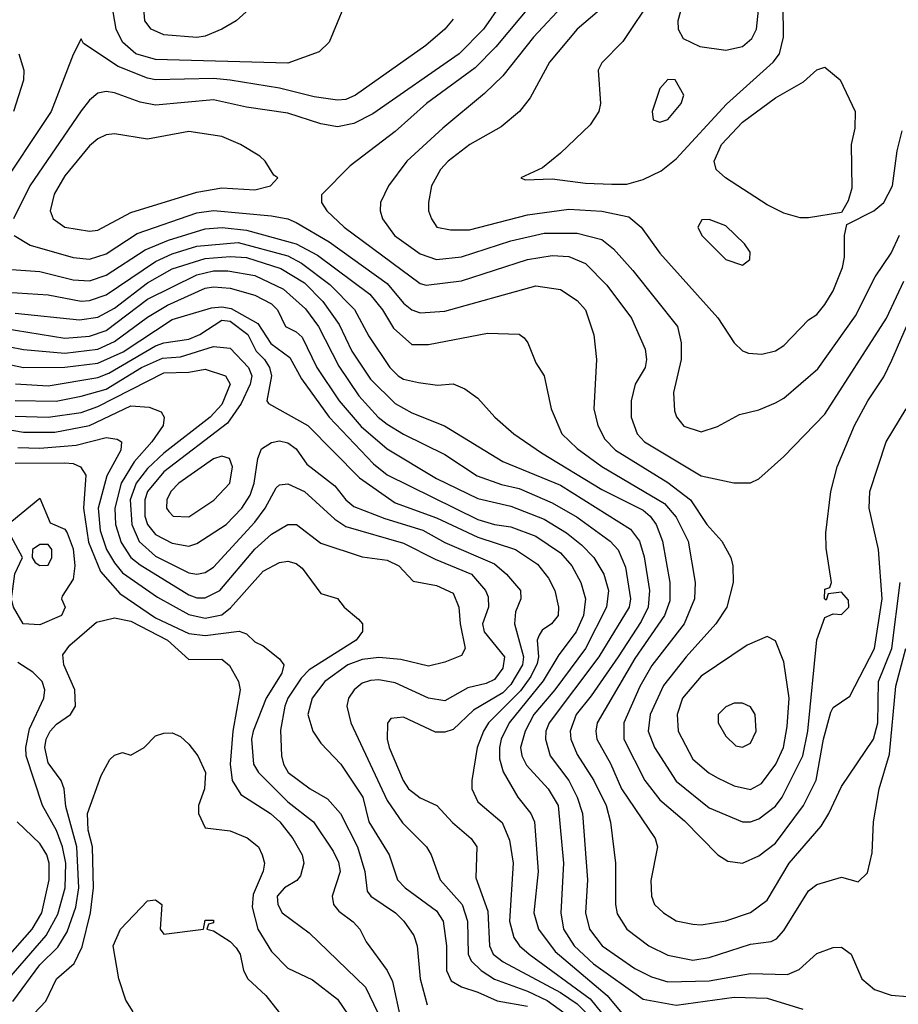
# Model space of a CAD drawing. Header units: inches. Extents: x 1793389 to 1900389, y 320802 to 470796.
# Tile 417 of 656: x 1842341 to 1844467, y 440488 to 442873. Entities that reach past the tile are written whole.
import ezdxf

# ---------------------------------------------------------------- set-up
doc = ezdxf.new("R2010")
doc.units = ezdxf.units.IN
doc.header["$MEASUREMENT"] = 0
doc.layers.add('B8444', color=7, linetype='Continuous')

msp = doc.modelspace()

# ---------------------------------------------------------------- linework, layer by layer
at = {"layer": 'B8444', "color": 2}
for points, elevation in [([(1842770, 442829.6), (1842690, 442836), (1842659, 442850), (1842643.7, 442870), (1842640.9, 442910), (1842650, 442952), (1842696.5, 443063.5), (1842715.3, 443084.7), (1842750, 443084), (1842850, 443104.9), (1842890, 443107.3), (1842930, 443096), (1842942, 443082), (1842961, 443010), (1842946, 442950), (1842930.5, 442929.5), (1842864.7, 442870), (1842830.5, 442849.5), (1842790, 442832.7)], 402), ([(1844090, 443038), (1844070, 443034.5), (1844050, 443023.7), (1844008.2, 442990), (1843972.7, 442950), (1843945.5, 442910), (1843934, 442870), (1843934.8, 442850), (1843946.8, 442826.8), (1843987.3, 442807.3), (1844050, 442799.1), (1844090, 442807.3), (1844112.9, 442827.1), (1844124.5, 442850), (1844134.7, 442950), (1844132, 443010), (1844126, 443026), (1844110, 443036)], 434), ([(1844230, 442393.2), (1844190, 442403.7), (1844150, 442424.5), (1844049.2, 442490), (1844026.6, 442510), (1844022, 442530), (1844039.6, 442570), (1844090, 442624.4), (1844170, 442683), (1844238, 442722), (1844270, 442751.3), (1844290, 442758), (1844327.1, 442727.1), (1844362.8, 442650), (1844362, 442610), (1844353.4, 442570), (1844355.3, 442464.7), (1844346.4, 442433.6), (1844330, 442406), (1844250, 442393.2)], 426), ([(1843910, 442728), (1843890, 442706), (1843872, 442650), (1843874, 442630), (1843890, 442624.7), (1843910, 442631.3), (1843942, 442670), (1843948.7, 442690), (1843927.3, 442727.3)], 434), ([(1842750, 442602), (1842650, 442583.6), (1842570, 442596.2), (1842550, 442594), (1842530, 442584.5), (1842510, 442567), (1842450, 442494.5), (1842424.4, 442450), (1842414.9, 442410), (1842422, 442390), (1842450, 442370.4), (1842510, 442360.4), (1842530, 442363.1), (1842610, 442405.7), (1842770, 442455.3), (1842830, 442465.3), (1842910, 442460.5), (1842948, 442470), (1842966, 442490), (1842956.4, 442496.4), (1842935.3, 442530), (1842922, 442542), (1842875.3, 442570), (1842830, 442589.4)], 418), ([(1844010, 442388.7), (1843992, 442388), (1843982, 442370), (1843992, 442350), (1844050, 442292), (1844090, 442278), (1844108.4, 442291.6), (1844108.7, 442310), (1844095.3, 442330), (1844050, 442373.2)], 430), ([(1842830, 441815.6), (1842810, 441809.5), (1842726, 441750), (1842706.7, 441730), (1842697.1, 441710), (1842696.3, 441690), (1842701.7, 441681.7), (1842712, 441670), (1842750, 441668.5), (1842811, 441709), (1842849.4, 441750), (1842855.6, 441790), (1842848.7, 441810)], 386), ([(1842390, 441407.6), (1842349.7, 441409.7), (1842326, 441450), (1842321.2, 441470), (1842329.1, 441530.9), (1842348, 441570), (1842315.3, 441630), (1842315.3, 441650), (1842322, 441658), (1842390, 441714), (1842414.4, 441654.4), (1842450, 441638.8), (1842455.5, 441630), (1842470, 441591.3), (1842474, 441550), (1842470, 441518), (1842443.6, 441476.4), (1842442, 441470), (1842451.3, 441450), (1842442, 441430)], 362), ([(1842410, 441602), (1842390, 441602), (1842372, 441590), (1842371.3, 441570), (1842378, 441558), (1842390, 441551.3), (1842410, 441552), (1842419, 441570), (1842419, 441590)], 362), ([(1844150, 441379), (1844102, 441358), (1843990, 441282.9), (1843944.9, 441230), (1843932.2, 441190), (1843934.9, 441150), (1843970, 441082), (1844009, 441049), (1844030, 441037.1), (1844070, 441017.6), (1844110, 441008.7), (1844136.6, 441023.4), (1844171.2, 441070), (1844189.7, 441110), (1844198.8, 441161.2), (1844203, 441230), (1844190, 441318), (1844170, 441368.7)], 418), ([(1844090, 441217.2), (1844070, 441217.2), (1844050, 441208.7), (1844031.3, 441190), (1844031.3, 441170), (1844050, 441138), (1844074.4, 441114.4), (1844090, 441110.8), (1844110, 441121), (1844123.7, 441150), (1844121.2, 441190), (1844110, 441208.7)], 422)]:
    msp.add_lwpolyline(points, close=True, dxfattribs=dict(at, elevation=elevation))
for points, elevation in [([(1843638.7, 442981.3), (1843493, 442807), (1843443.7, 442756.3), (1843325.5, 442670), (1843250, 442602), (1843140.9, 442519.1), (1843071.3, 442448.7), (1843071, 442430), (1843084, 442410), (1843126, 442370), (1843310, 442234), (1843324.7, 442230), (1843410, 442240.3), (1843570, 442291.7), (1843630, 442301.7), (1843670, 442299.5), (1843710, 442282.4), (1843762, 442230), (1843822, 442150), (1843855.1, 442075.1), (1843858.4, 442050), (1843854.9, 442030), (1843830.6, 441990), (1843820.5, 441950), (1843820.5, 441910), (1843835.5, 441870), (1843853.4, 441850), (1843990, 441768.4), (1844069.1, 441750.9), (1844110, 441751), (1844130, 441761), (1844190, 441814.8), (1844290, 441917.3), (1844438.7, 442150), (1844480.5, 442239.5)], 418), ([(1843841, 442979), (1843690.5, 442850), (1843623, 442770), (1843576.7, 442683.3), (1843550.8, 442650), (1843506.6, 442613.4), (1843430.7, 442570), (1843378, 442530), (1843359.3, 442510), (1843338, 442470), (1843330.6, 442430), (1843330.6, 442410), (1843337.3, 442390), (1843350.6, 442370.6), (1843383.4, 442363.4), (1843430, 442363.7), (1843570, 442400.2), (1843670, 442413.4), (1843750, 442408.7), (1843814.9, 442394.9), (1843844.9, 442370), (1843890, 442307.3), (1844030.3, 442150.3), (1844070.4, 442090.4), (1844090, 442070.8), (1844105.2, 442065.2), (1844137.5, 442062.5), (1844170, 442070.7), (1844190, 442084), (1844250, 442146), (1844270, 442158.8), (1844290, 442182.8), (1844310, 442216), (1844332.5, 442272.5), (1844337.5, 442297.5), (1844337.2, 442350), (1844343.1, 442376.9), (1844408, 442410), (1844432.3, 442430), (1844453.3, 442470), (1844464.9, 442555.1), (1844476.4, 442603.6)], 426), ([(1843144, 442950), (1843090, 442818), (1843065.4, 442794.6), (1842990, 442767.3), (1842670, 442776), (1842622, 442790), (1842590, 442818.4), (1842574.3, 442850), (1842563.6, 442910)], 406), ([(1843519.5, 442930), (1843463.1, 442850), (1843404.4, 442790), (1843195.6, 442644.4), (1843150, 442621.3), (1843110, 442613), (1843070, 442620.5), (1842990, 442646), (1842890, 442660.5), (1842810, 442678.9), (1842670, 442665.6), (1842632.7, 442672.7), (1842570, 442695.6), (1842550, 442698.4), (1842530, 442694.5), (1842510, 442678), (1842490, 442652.3), (1842365.3, 442470), (1842326, 442390)], 414), ([(1843874.4, 442930), (1843800.4, 442819.6), (1843750, 442768), (1843741, 442750), (1843746.8, 442670), (1843742.8, 442650), (1843722, 442618), (1843650, 442549), (1843606, 442514), (1843554, 442490), (1843564.7, 442484.7), (1843630, 442487.3), (1843710, 442476.4), (1843774.2, 442474.2), (1843810, 442474.4), (1843850, 442485.5), (1843893.3, 442506.7), (1843930, 442535.5), (1844051.9, 442668.1), (1844164.5, 442770), (1844179.6, 442790), (1844189.7, 442830), (1844188.4, 442910)], 430), ([(1843664.1, 442915.9), (1843584.9, 442830), (1843510, 442737), (1843466.1, 442693.9), (1843364.9, 442610), (1843278, 442530), (1843233.4, 442470), (1843214, 442430), (1843213.4, 442410), (1843219.1, 442390), (1843248, 442350), (1843310, 442305.3), (1843350, 442292), (1843410, 442298), (1843530, 442336.9), (1843610, 442355.6), (1843690, 442356), (1843750, 442340.4), (1843778, 442318), (1843825.1, 442265.1), (1843932.7, 442130), (1843941.6, 442090), (1843941.6, 442050), (1843923, 441970), (1843925.8, 441925.8), (1843930.6, 441910.6), (1843948.5, 441888.5), (1843990, 441874.8), (1844030, 441887.3), (1844083.3, 441916.7), (1844130, 441927.7), (1844170, 441944.9), (1844190, 441956.3), (1844272.9, 442027.1), (1844364.2, 442155.8), (1844411.8, 442250), (1844450, 442307.3), (1844470, 442350.7)], 422), ([(1843390, 442874), (1843370, 442849.3), (1843324, 442810), (1843154, 442690), (1843130, 442679.6), (1843110, 442677.6), (1843054, 442686), (1842970, 442707.1), (1842850, 442726.2), (1842810, 442729.8), (1842670, 442727.1), (1842650, 442731), (1842579.5, 442759.5), (1842495.3, 442815.3), (1842490, 442826), (1842470, 442788), (1842417, 442650), (1842283.1, 442450)], 410), ([(1842338.8, 442790), (1842350.8, 442750), (1842350, 442726), (1842326, 442650)], 406), ([(1842327.7, 442350), (1842366.3, 442326.3), (1842470, 442296.5), (1842510, 442293.1), (1842550, 442306), (1842625.4, 442354.6), (1842770, 442404.7), (1842810.2, 442410.2), (1842950, 442397.7), (1842990, 442390.3), (1843010, 442381.7), (1843090, 442334.6), (1843230, 442233.4), (1843270, 442186.4), (1843290, 442170.4), (1843310, 442163.1), (1843370, 442166.7), (1843590, 442228), (1843650, 442219.1), (1843690, 442193), (1843710.4, 442170), (1843730.7, 442109.3), (1843737.3, 442050), (1843730.5, 441930), (1843740.4, 441890), (1843757.2, 441857.2), (1843783, 441830), (1843910, 441751.8), (1843964.4, 441710), (1844003.8, 441650), (1844040.5, 441610), (1844062, 441570), (1844067.3, 441550), (1844067.7, 441510), (1844052.7, 441450), (1844026, 441410), (1843954, 441330), (1843899.5, 441260.5), (1843867.2, 441190), (1843862, 441150), (1843877, 441110), (1843930, 441028.4), (1844010, 440964.4), (1844090, 440930.4), (1844110, 440930.4), (1844130, 440937.1), (1844170, 440968.4), (1844186.3, 440990), (1844236.4, 441090), (1844248.6, 441150), (1844270, 441371.3), (1844290, 441424.7), (1844310, 441434), (1844330, 441432), (1844348, 441450), (1844347.3, 441467.3), (1844330, 441486), (1844298, 441482), (1844292.7, 441467.3), (1844289, 441470), (1844290, 441494), (1844302, 441498), (1844306, 441510), (1844292.7, 441592.7), (1844292.3, 441630), (1844304.5, 441730), (1844319.6, 441790), (1844361.6, 441890), (1844394, 441950), (1844432.3, 442007.7), (1844451.9, 442048.1), (1844487.4, 442130)], 414), ([(1842310, 442268.8), (1842390, 442263.1), (1842470, 442242.3), (1842510, 442240.2), (1842550, 442253.8), (1842644.8, 442315.2), (1842701.1, 442338.9), (1842790, 442366), (1842830.8, 442369.2), (1842890, 442362.7), (1843010, 442330.2), (1843062.1, 442302.1), (1843188.2, 442208.2), (1843218.7, 442170), (1843245.7, 442125.7), (1843290, 442086), (1843330, 442086), (1843473.2, 442113.2), (1843550, 442111), (1843562, 442102), (1843571, 442090), (1843590, 442042), (1843610.6, 442010.6), (1843627.3, 441930), (1843653, 441870), (1843690, 441834.4), (1843750, 441790.3), (1843901.2, 441701.2), (1843930, 441668.2), (1843958.9, 441610), (1843975.8, 441510), (1843974, 441470), (1843948.8, 441410), (1843871.1, 441308.9), (1843842.2, 441257.8), (1843803.1, 441170), (1843803.1, 441130), (1843854, 441030), (1843890, 440983.8), (1843950, 440932.7), (1844031, 440850), (1844055.2, 440835.2), (1844090, 440830.5), (1844130, 440848.2), (1844170, 440878.4), (1844238, 440970), (1844268.7, 441031.3), (1844286.2, 441130), (1844304.2, 441195.8), (1844310, 441206.8), (1844350, 441234.8), (1844409.7, 441350), (1844428.5, 441470), (1844419.5, 441590), (1844397, 441690), (1844398.4, 441730), (1844438, 441850), (1844486.6, 441930)], 410), ([(1842310, 442212.9), (1842410, 442206.3), (1842490, 442191.4), (1842510, 442192.6), (1842550, 442206.7), (1842670, 442287.2), (1842710, 442305.6), (1842770, 442324.1), (1842870, 442332.7), (1842990, 442300.6), (1843023.3, 442283.2), (1843091.5, 442231.5), (1843151.1, 442171.1), (1843186.1, 442106.1), (1843237.1, 442030), (1843257.3, 442010), (1843270, 442002.4), (1843306.3, 441993.7), (1843352.5, 441987.5), (1843390, 441990.6), (1843418.5, 441978.5), (1843450, 441956), (1843490.8, 441910), (1843537.3, 441870), (1843603.9, 441823.9), (1843750, 441734.6), (1843850, 441684.6), (1843867, 441670), (1843881.1, 441650), (1843896.5, 441610), (1843914.3, 441510), (1843914.5, 441465.5), (1843901.7, 441430), (1843830, 441326), (1843738.7, 441170), (1843735.3, 441150), (1843737.6, 441130), (1843771.2, 441071.2), (1843797.4, 441010), (1843879.1, 440890), (1843884.9, 440870), (1843868.3, 440788.3), (1843870.5, 440750.5), (1843877.3, 440730), (1843898.8, 440710), (1843930, 440690.6), (1843970, 440682), (1843990, 440680.5), (1844050, 440690.5), (1844110, 440710.6), (1844150, 440740.7), (1844202.9, 440830), (1844280.4, 440919.6), (1844299.5, 440950), (1844330, 441016), (1844407.8, 441130), (1844417.6, 441170), (1844419.3, 441270), (1844451.6, 441350), (1844472.1, 441510)], 406), ([(1842330, 442161.8), (1842485.9, 442145.9), (1842530, 442152.4), (1842570, 442174.4), (1842650, 442235), (1842710, 442269.2), (1842790, 442294.2), (1842850, 442299), (1842890, 442296.8), (1842973, 442270), (1843030, 442235.8), (1843074.6, 442190), (1843114.4, 442134.4), (1843144.9, 442070), (1843190, 442002.4), (1843250, 441943.1), (1843290, 441920.3), (1843369, 441889), (1843510, 441803.1), (1843650, 441745.2), (1843819.3, 441639.3), (1843841.1, 441610), (1843852.1, 441572.1), (1843865.2, 441490), (1843861.8, 441450), (1843844.7, 441415.3), (1843789.1, 441330), (1843724.4, 441235.6), (1843687.6, 441190), (1843673.1, 441150), (1843674.6, 441130), (1843690, 441093.4), (1843730.2, 441030.2), (1843760.3, 440970), (1843770.5, 440929.5), (1843783, 440830), (1843783.1, 440730), (1843787.4, 440707.4), (1843810, 440670.6), (1843864, 440630), (1843910, 440607), (1843970, 440595.3), (1844010, 440601.7), (1844110, 440634), (1844159.7, 440640.3), (1844172.8, 440647.2), (1844190, 440667.3), (1844250, 440762.8), (1844270, 440778.8), (1844330, 440796), (1844370, 440784.7), (1844392.9, 440807.1), (1844404.5, 440855.5), (1844407.8, 440930), (1844421.3, 441010), (1844445.8, 441094.2), (1844461.4, 441258.6), (1844485.7, 441350)], 402), ([(1842270, 442130.2), (1842450, 442101.2), (1842510, 442106.4), (1842550, 442120.2), (1842650, 442195.5), (1842770, 442254.7), (1842810, 442264.1), (1842844.8, 442264.8), (1842910, 442253.4), (1842979.8, 442219.8), (1843032.3, 442172.3), (1843064, 442130), (1843113.7, 442033.7), (1843161.7, 441961.7), (1843208.5, 441910), (1843230, 441893.4), (1843270, 441868.9), (1843370, 441819.5), (1843448.3, 441768.3), (1843507.4, 441747.4), (1843550, 441737.7), (1843630, 441702.3), (1843690, 441667.6), (1843770.4, 441610), (1843789.2, 441589.2), (1843807.1, 441547.1), (1843819.6, 441470), (1843816.1, 441450), (1843742.4, 441330), (1843622.3, 441170), (1843614.6, 441150), (1843613.4, 441130), (1843624.9, 441090), (1843670.3, 441030), (1843690.3, 440990), (1843703.1, 440950), (1843714.9, 440790), (1843710.4, 440710), (1843720.4, 440670), (1843750.5, 440630), (1843830, 440574.9), (1843870, 440554.9), (1843910, 440543.1), (1844010, 440545.2), (1844110, 440563.1), (1844199.3, 440560.7), (1844227.7, 440572.3), (1844270, 440611), (1844310, 440626), (1844330, 440626.8), (1844353.4, 440610), (1844379.3, 440550), (1844410, 440524.4), (1844450, 440510.8), (1844490, 440507.3)], 398), ([(1842250, 442093.2), (1842350, 442073.6), (1842450, 442065.4), (1842530, 442074.7), (1842570, 442093.2), (1842650, 442152.4), (1842698.5, 442181.5), (1842790, 442222.2), (1842810, 442225.8), (1842850, 442222.7), (1842910, 442205.7), (1842950, 442184.9), (1842964.9, 442170), (1842984, 442130), (1843010, 442117.1), (1843024.2, 442104.2), (1843060.3, 442030), (1843114.3, 441950), (1843167.4, 441887.4), (1843230, 441833.4), (1843350, 441761.7), (1843450, 441713.1), (1843530, 441694.9), (1843610, 441663.2), (1843664.4, 441630), (1843700.9, 441600.9), (1843730.4, 441570), (1843754.9, 441530), (1843766, 441490), (1843760.9, 441450), (1843710.1, 441349.9), (1843636.1, 441250), (1843585.5, 441190), (1843564, 441150), (1843553.1, 441110), (1843556.5, 441090), (1843567.3, 441067.3), (1843620.3, 441010), (1843644.2, 440970), (1843657.4, 440830), (1843650.3, 440710), (1843657.4, 440670), (1843683.1, 440630), (1843730, 440586.5), (1843850, 440501.1), (1843930, 440486.5), (1844070, 440505.5), (1844150, 440503.6), (1844236.2, 440476.2)], 394), ([(1842250, 442051.3), (1842350, 442030.2), (1842450, 442031.1), (1842530, 442041), (1842591.4, 442068.6), (1842710, 442146.5), (1842805.5, 442174.5), (1842830, 442177.2), (1842853.1, 442173.1), (1842917.2, 442137.2), (1842948.8, 442088.8), (1842994.6, 442054.6), (1843022.7, 442002.7), (1843090.3, 441910), (1843197.3, 441797.3), (1843230, 441770.3), (1843450, 441662.4), (1843490, 441650.2), (1843530, 441644.4), (1843590, 441622.3), (1843650, 441581.3), (1843677, 441550), (1843698.7, 441510), (1843710.3, 441470), (1843705.2, 441430), (1843687.4, 441390), (1843645.6, 441334.4), (1843608.3, 441271.7), (1843525.5, 441170), (1843506.5, 441130), (1843502, 441110), (1843502.4, 441082.4), (1843511.3, 441051.3), (1843546.7, 440990), (1843578.4, 440950), (1843586.7, 440930), (1843596, 440810), (1843585.3, 440710), (1843597, 440670), (1843636.6, 440616.6), (1843763.1, 440510), (1843810, 440452.4)], 390), ([(1842331.1, 441991.1), (1842410, 441986.2), (1842530, 442006.5), (1842556.4, 442016.4), (1842670, 442082.9), (1842690, 442090.2), (1842750, 442098.6), (1842776.9, 442110), (1842830, 442145), (1842850, 442142.7), (1842892.9, 442110), (1842912.9, 442070), (1842933.1, 442050), (1842945.5, 442030), (1842950.3, 442010), (1842938.8, 441950), (1842943.4, 441943.4), (1843038.4, 441890), (1843163.1, 441763.1), (1843250, 441702.7), (1843350, 441666), (1843450, 441619.7), (1843540.7, 441590), (1843594.5, 441554.5), (1843620.5, 441520.5), (1843635.8, 441490), (1843644.9, 441450), (1843644.4, 441430), (1843628, 441410), (1843605.6, 441394.4), (1843598, 441382), (1843593.1, 441370), (1843596.5, 441330), (1843593.7, 441313.7), (1843578, 441282), (1843552.8, 441247.2), (1843475.6, 441170), (1843463.1, 441150), (1843448.5, 441110), (1843434.9, 441030), (1843435.5, 441010), (1843450, 440978.8), (1843508.8, 440928.8), (1843526.1, 440886.1), (1843535.3, 440830), (1843526.3, 440690), (1843537, 440650), (1843550.4, 440630), (1843574.4, 440610), (1843721.3, 440501.3), (1843790, 440417.2)], 386), ([(1842330, 441950.2), (1842429.2, 441949.2), (1842490, 441960.7), (1842550, 441978.2), (1842635.8, 442030), (1842686.7, 442053.2), (1842730, 442056.6), (1842810, 442081.1), (1842850, 442077.1), (1842894.9, 442030), (1842902.8, 442010), (1842898.8, 441990), (1842876.9, 441943.1), (1842844.1, 441895.9), (1842690, 441778), (1842650.2, 441730), (1842643.5, 441710), (1842643.8, 441670), (1842650.3, 441650), (1842670, 441626), (1842710, 441604.6), (1842750, 441597.6), (1842770, 441603.8), (1842840.7, 441650), (1842878.9, 441690), (1842898.9, 441721.1), (1842908.6, 441750), (1842917.4, 441810), (1842926.3, 441833.7), (1842950, 441848.4), (1842970, 441852.7), (1842990, 441848), (1843010, 441833.4), (1843036.1, 441796.1), (1843103.6, 441743.6), (1843130.4, 441710), (1843150, 441694), (1843224.7, 441664.7), (1843316.4, 441636.4), (1843370, 441606.5), (1843490, 441554.6), (1843519.5, 441530), (1843553, 441490), (1843554, 441470), (1843541.1, 441438.9), (1843538.4, 441410), (1843560.2, 441330), (1843557.5, 441310), (1843530, 441262.7), (1843510, 441242.4), (1843439.5, 441200.5), (1843390, 441154), (1843370, 441147), (1843347.7, 441147.7), (1843270, 441183.7), (1843239.6, 441180.4), (1843230.9, 441169.1), (1843230.5, 441130), (1843234.9, 441110), (1843268.7, 441030), (1843281.6, 441010), (1843310, 440988.4), (1843350.7, 440970), (1843388.8, 440928.8), (1843433.4, 440890), (1843447.7, 440870), (1843445.2, 440794.8), (1843473.6, 440713.6), (1843478, 440630), (1843486.7, 440610), (1843511.2, 440591.2), (1843650, 440516.9), (1843690, 440489.2), (1843730, 440450.2)], 382), ([(1842330, 441912.9), (1842409.8, 441910.2), (1842490, 441921.6), (1842530, 441935.6), (1842690, 442017.3), (1842750, 442018.7), (1842790, 442026), (1842838.8, 442010), (1842850.3, 441990), (1842830, 441940.5), (1842802, 441910), (1842690, 441822.7), (1842650, 441786.2), (1842622.9, 441750), (1842608.6, 441710), (1842612, 441650), (1842630, 441608.7), (1842670, 441573.8), (1842750, 441533.1), (1842770, 441530.3), (1842790, 441533.7), (1842810, 441546.7), (1842910, 441655.8), (1842935.4, 441690), (1842961.4, 441738.6), (1842970, 441746.4), (1842990, 441748.8), (1843030.2, 441730.2), (1843103.5, 441663.5), (1843130, 441645.7), (1843270, 441605.2), (1843346.2, 441566.2), (1843434.4, 441530), (1843468.4, 441490), (1843474.8, 441474.8), (1843475.2, 441450), (1843461.3, 441410), (1843465.3, 441390), (1843514, 441330), (1843510, 441302.7), (1843490, 441275.1), (1843470, 441265.1), (1843425.7, 441254.3), (1843370, 441223.6), (1843330, 441229.6), (1843250, 441266.9), (1843210, 441274), (1843190, 441272.6), (1843170, 441265.6), (1843150.5, 441250), (1843137.1, 441230), (1843132.4, 441210), (1843142.4, 441170), (1843230, 440982), (1843267.5, 440927.5), (1843325.5, 440870), (1843337.1, 440850), (1843358.4, 440790), (1843411.6, 440730), (1843424.9, 440690), (1843426.3, 440610), (1843433.3, 440593.3), (1843457.6, 440570), (1843490, 440549), (1843570, 440520.2), (1843617.4, 440497.4), (1843690, 440445.2)], 378), ([(1842210, 441898.2), (1842350, 441874), (1842426.3, 441873.7), (1842510, 441890.2), (1842610, 441937.7), (1842654.3, 441934.3), (1842683, 441923), (1842690.6, 441910), (1842688.2, 441890), (1842661.1, 441850), (1842617.9, 441802.1), (1842586.4, 441750), (1842571.1, 441690), (1842573.2, 441650), (1842586.4, 441606.4), (1842610.3, 441570), (1842632.2, 441552.2), (1842750, 441480.2), (1842770, 441472.9), (1842790, 441472.9), (1842825.1, 441490), (1842910, 441590.3), (1842950, 441626.7), (1842990, 441650.5), (1843011, 441650), (1843070, 441604.9), (1843170, 441572.2), (1843230, 441563.8), (1843258.8, 441550), (1843293, 441513), (1843350, 441502.4), (1843390, 441484), (1843403.7, 441450), (1843406.7, 441410), (1843419.3, 441350), (1843410, 441333.2), (1843370, 441317), (1843330, 441307.3), (1843263.5, 441323.5), (1843210, 441328.4), (1843170, 441323.5), (1843135.5, 441310), (1843079.5, 441270), (1843048.5, 441230), (1843038.4, 441190), (1843050.5, 441150), (1843070, 441120.7), (1843118, 441070), (1843171.8, 440990), (1843186, 440930), (1843234.9, 440850), (1843255.5, 440790), (1843274, 440770), (1843350, 440714.9), (1843366, 440690), (1843374.3, 440630), (1843373.7, 440570), (1843385.4, 440545.4), (1843410, 440530.4), (1843450, 440518), (1843496.5, 440496.5), (1843570, 440483.6)], 374), ([(1842336.4, 441836.4), (1842390, 441835), (1842477.3, 441842.7), (1842550, 441861.1), (1842577.2, 441857.2), (1842587.3, 441850), (1842586, 441830), (1842551.8, 441768.2), (1842531.1, 441690), (1842535.8, 441635.8), (1842551.2, 441590), (1842570, 441557), (1842590, 441532.9), (1842674.4, 441474.4), (1842750, 441432.4), (1842790, 441423.2), (1842830, 441431.8), (1842851.5, 441448.5), (1842930, 441537.6), (1842970, 441558.4), (1842990, 441561.6), (1843010, 441555.5), (1843024.2, 441544.2), (1843070, 441482.8), (1843110, 441471), (1843126, 441450), (1843161.1, 441421.1), (1843171, 441410), (1843170.8, 441390.8), (1843155.5, 441370), (1843041.8, 441298.2), (1843022.3, 441277.7), (1842990.2, 441230), (1842982.3, 441210), (1842972.4, 441152.4), (1842974.9, 441090), (1842979.3, 441070), (1842990.7, 441050), (1843044, 441010), (1843085.7, 440985.7), (1843117.1, 440950), (1843158.3, 440870), (1843176.5, 440810), (1843182, 440762), (1843190.6, 440750), (1843250.5, 440710), (1843270.5, 440690), (1843294.7, 440654.7), (1843303, 440630), (1843310.3, 440550), (1843327.1, 440487.1)], 370), ([(1842330, 441798.8), (1842450, 441799.7), (1842470, 441797.7), (1842487.7, 441790), (1842500.9, 441770), (1842495.6, 441690), (1842507.5, 441607.5), (1842536.4, 441536.4), (1842583.1, 441483.1), (1842670, 441424.4), (1842750, 441386.3), (1842790, 441381.3), (1842872.3, 441392.3), (1842890, 441385.5), (1842910, 441366), (1842930, 441356.4), (1842970, 441324.9), (1842980.4, 441310), (1842975.3, 441290), (1842937.4, 441230), (1842906, 441150), (1842902.3, 441130), (1842907.2, 441070), (1842919.3, 441050), (1842990, 440978.7), (1843052.2, 440930), (1843099.3, 440859.3), (1843112.5, 440832.5), (1843116.5, 440810), (1843097.1, 440750), (1843100.5, 440730), (1843113.5, 440713.5), (1843148.3, 440688.3), (1843164, 440670), (1843179.9, 440639.9), (1843230.3, 440570.3), (1843243.4, 440543.4), (1843263.2, 440450)], 366), ([(1842324.6, 440495.4), (1842390, 440583.7), (1842432.9, 440627.1), (1842455.8, 440664.2), (1842476.8, 440723.2), (1842484.2, 440770), (1842479.4, 440870), (1842452.9, 440967.1), (1842448.2, 441010), (1842441.3, 441030), (1842410, 441072.7), (1842402, 441110), (1842405.1, 441130), (1842414.7, 441150), (1842430, 441166.7), (1842463.7, 441190), (1842476, 441210), (1842474, 441250), (1842448, 441310), (1842445.1, 441334.9), (1842462.3, 441357.7), (1842526.6, 441413.4), (1842570, 441424.4), (1842610, 441416.5), (1842698.9, 441370), (1842750, 441323.1), (1842830, 441324), (1842848.6, 441308.6), (1842870.5, 441270), (1842874.9, 441250), (1842856.5, 441150), (1842850.3, 441070), (1842855.3, 441030), (1842876, 440996), (1842947.7, 440950), (1842970.4, 440930), (1843002.4, 440890), (1843024.4, 440850), (1843028.4, 440830), (1843020.9, 440799.1), (1843011.8, 440788.2), (1842982, 440770), (1842964.4, 440750), (1842966, 440730), (1842976.3, 440710), (1843041.7, 440661.7), (1843177.6, 440530), (1843207.9, 440467.9)], 362), ([(1842293.4, 440526.6), (1842405.1, 440654.9), (1842433.3, 440706.7), (1842450.7, 440770), (1842452.2, 440830), (1842444.8, 440870), (1842430, 440909.5), (1842396.3, 440970), (1842356.8, 441090), (1842356, 441110), (1842364.7, 441155.3), (1842399.6, 441230), (1842401.6, 441250), (1842395.6, 441270), (1842372.7, 441292.7), (1842336.2, 441316.2)], 366), ([(1842360.9, 440450), (1842404.1, 440495.9), (1842429.6, 440550), (1842473, 440587), (1842492.5, 440627.5), (1842512.3, 440710), (1842519.3, 440770), (1842516.9, 440870), (1842506.6, 440910), (1842505.4, 440950), (1842538, 441042), (1842559, 441081), (1842570, 441092), (1842590, 441098), (1842610, 441091.3), (1842642, 441110), (1842670, 441138.8), (1842690, 441144.9), (1842710, 441145.5), (1842730, 441137.1), (1842750, 441118), (1842772.4, 441090), (1842790.4, 441050), (1842788, 441010), (1842773.4, 440970), (1842774, 440950), (1842790, 440916), (1842850, 440908.4), (1842891.8, 440891.8), (1842919.1, 440870), (1842928, 440850), (1842933.4, 440830), (1842930.6, 440810.6), (1842906, 440754), (1842903.6, 440723.6), (1842917, 440670), (1842950, 440616.3), (1842990, 440575.5), (1843050, 440548), (1843110, 440500.7), (1843150, 440442.8)], 358), ([(1842270, 440556.5), (1842370.9, 440670), (1842394.8, 440710), (1842412, 440790), (1842412, 440830), (1842406.3, 440850), (1842390, 440878), (1842335.1, 440930)], 370), ([(1842615.3, 440470), (1842598, 440498), (1842581.2, 440550), (1842567.3, 440630), (1842585.2, 440670), (1842650, 440738.8), (1842670, 440741), (1842684.7, 440730), (1842681, 440670), (1842690, 440658), (1842786, 440670), (1842790, 440692), (1842810, 440692), (1842810, 440686), (1842798, 440682), (1842794, 440670), (1842810, 440666), (1842850, 440640.5), (1842864.9, 440624.9), (1842874.4, 440610), (1842883, 440570), (1842893.4, 440550), (1842936.3, 440510), (1842968.7, 440468.7)], 354)]:
    msp.add_lwpolyline(points, dxfattribs=dict(at, elevation=elevation))

doc.saveas('drawing.dxf')
